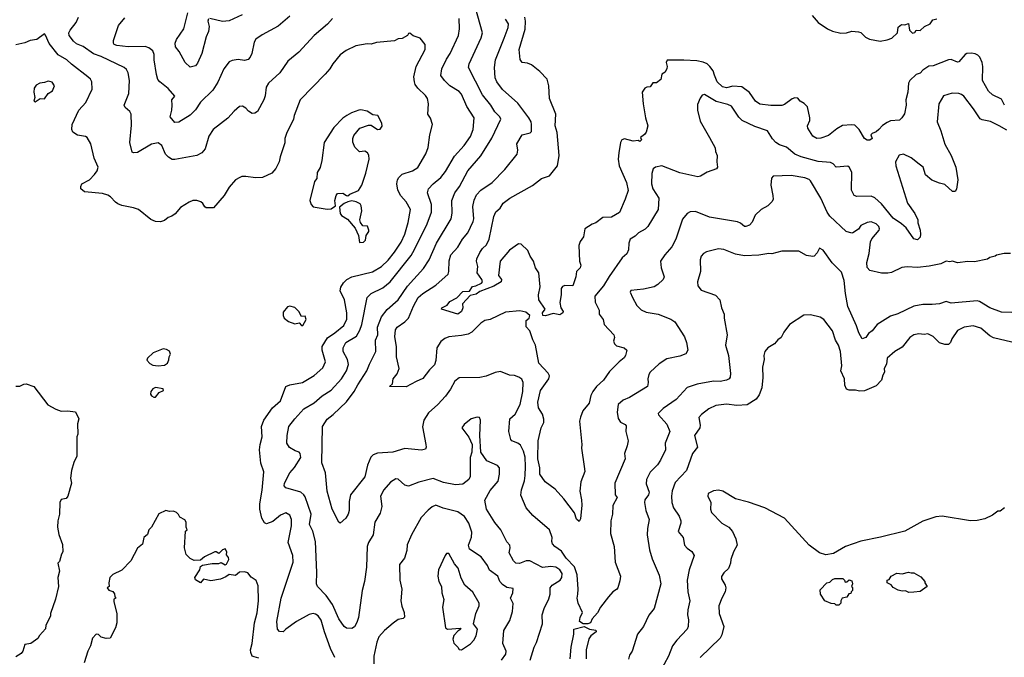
# Model space of a CAD drawing. Extents: x 1678431 to 1860718, y 384618 to 522882.
# Tile 375 of 473: x 1801384 to 1809006, y 430657 to 435597. Entities that reach past the tile are written whole.
import ezdxf

# ---------------------------------------------------------------- set-up
doc = ezdxf.new("R2010")
doc.units = 0

msp = doc.modelspace()

# ---------------------------------------------------------------- linework, layer by layer
at = {"layer": '0CON10XD'}
for points in [[(1804002.9, 432767.1), (1804071.5, 432875), (1804091.4, 432928.6), (1804141.2, 433025), (1804139.5, 433115), (1804155.9, 433155), (1804155.3, 433215), (1804185.8, 433294.2), (1804228.3, 433351.7), (1804314.2, 433425.8), (1804385, 433532.5), (1804510.4, 433669.6), (1804553.8, 433735), (1804610.7, 433865), (1804723.6, 434055), (1804731.1, 434098.9), (1804729.6, 434195), (1804751.5, 434255), (1804787.9, 434305), (1804854.5, 434425), (1804955, 434540.8), (1805040.2, 434679.8), (1805108.2, 434825), (1805101.1, 434845), (1805062.7, 434882.7), (1805031.8, 434935), (1804966.1, 435015), (1804858.1, 435225), (1804864.4, 435255), (1804956.4, 435455), (1804967.8, 435495), (1804895.6, 435754.4)], [(1803804.5, 435605.5), (1803767, 435563), (1803662.5, 435475), (1803545, 435344), (1803460, 435275), (1803397.1, 435185), (1803309.2, 435105), (1803292.5, 435075), (1803284.2, 435005.8), (1803274.2, 434975), (1803223.9, 434886.1), (1803205, 434873.3), (1803185, 434870), (1803155, 434886.7), (1803135, 434911.2), (1803107.7, 434927.7), (1803085, 434923.8), (1803045, 434888.8), (1802996.4, 434833.6), (1802882.5, 434745), (1802849.2, 434695), (1802820.8, 434595), (1802795, 434565.8), (1802755.5, 434544.5), (1802585, 434512.9), (1802565, 434512.5), (1802535, 434530.8), (1802513.9, 434553.9), (1802485, 434620.8), (1802455, 434642.9), (1802405, 434631.9), (1802295, 434568.6), (1802265, 434564.3), (1802255, 434570), (1802235.8, 434645), (1802248.7, 434778.7), (1802246, 434865), (1802235.7, 434885.7), (1802200, 434915), (1802192.9, 434935), (1802228.9, 435025), (1802234.4, 435125), (1802224.4, 435185), (1802210.3, 435210.3), (1802193.8, 435225), (1802015, 435310.8), (1801955, 435330.9), (1801875, 435388.9), (1801825, 435408.9), (1801800.5, 435430.5), (1801766, 435475), (1801765.8, 435495), (1801774.3, 435515), (1801821.1, 435575), (1801840, 435615)], [(1803475, 435623.8), (1803385, 435547.5), (1803260.3, 435479.7), (1803211.2, 435445), (1803198.8, 435421.2), (1803182, 435335), (1803168, 435305), (1803151.7, 435288.3), (1803125, 435279.2), (1803075, 435289.4), (1803028.7, 435281.3), (1803005, 435269.2), (1802965.6, 435215), (1802917.6, 435112.4), (1802879.8, 435050.2), (1802783.3, 434956.7), (1802745, 434898.1), (1802703.4, 434856.6), (1802615, 434802), (1802585, 434800), (1802548.6, 434845), (1802562.7, 434895), (1802563.3, 434933.3), (1802563.2, 434976.8), (1802585.7, 435005), (1802533.5, 435063.5), (1802468, 435115), (1802453.7, 435133.7), (1802442, 435172), (1802425.4, 435285), (1802425.8, 435325.8), (1802413.8, 435355), (1802385, 435378), (1802355, 435390), (1802225, 435385.3), (1802135.5, 435395.5), (1802116.2, 435405), (1802110, 435415), (1802110, 435435), (1802148.3, 435551.7), (1802198.3, 435611.7)], [(1802846.7, 435603.3), (1802841.2, 435585), (1802851.4, 435545), (1802845.8, 435505.8), (1802828.9, 435465), (1802795.4, 435334.6), (1802761.3, 435258.7), (1802745, 435238.8), (1802705, 435229.2), (1802664.3, 435265), (1802619.6, 435349.6), (1802590, 435385), (1802586.7, 435415), (1802597.7, 435442.3), (1802654, 435525), (1802685, 435650)], [(1803105.8, 435635), (1803005, 435587.5), (1802955, 435583.8), (1802855, 435606.7)], [(1805336.9, 430635), (1805366, 430735), (1805385, 430772.5), (1805408.6, 430845), (1805430.8, 430915), (1805428.1, 430985), (1805443.9, 431036.1), (1805479.8, 431110.2), (1805490, 431145), (1805491.9, 431195), (1805505, 431215.7), (1805567.5, 431255), (1805580.4, 431275), (1805582.5, 431305), (1805565.5, 431335), (1805535, 431354.6), (1805495, 431360.4), (1805432.4, 431352.4), (1805333, 431403), (1805305, 431404.5), (1805254.3, 431384.3), (1805225, 431387.1), (1805206.9, 431405), (1805172.5, 431465), (1805181.1, 431505), (1805178.6, 431525), (1805155, 431551.2), (1805107.5, 431645), (1805062.4, 431702.4), (1804996.7, 431805), (1804984.5, 431875), (1805025, 431950), (1805088.8, 432021.2), (1805099.5, 432075), (1805097.5, 432125), (1805083.3, 432143.3), (1805000.1, 432180.1), (1804952.9, 432245), (1804945.3, 432375.3), (1804952.5, 432495), (1804944.1, 432514.1), (1804925, 432517.1), (1804880, 432505), (1804825, 432460), (1804808, 432435), (1804862.1, 432362.1), (1804885.8, 432305), (1804883.1, 432245), (1804871.4, 432205), (1804872.3, 432057.7), (1804861.2, 432035), (1804815, 431998.6), (1804756.8, 431993.2), (1804665, 432011.9), (1804585, 432043.3), (1804475, 432014.4), (1804395, 431982.9), (1804365, 431990.8), (1804315, 432036), (1804295, 432039.2), (1804255, 432014.2), (1804202.9, 431955), (1804177.1, 431905), (1804186.9, 431825), (1804175, 431772.5), (1804133.5, 431705), (1804120, 431605), (1804084.3, 431545), (1804073.3, 431515), (1804069.4, 431355), (1804054.2, 431245), (1804035.7, 431175), (1804008.1, 430965), (1803994.3, 430925.7), (1803976.4, 430893.6), (1803955, 430880), (1803915, 430882), (1803895, 430894.2), (1803855.5, 430955), (1803805.8, 431065.8), (1803755.6, 431135), (1803690, 431205), (1803681.4, 431225), (1803684.5, 431314.5), (1803674.4, 431555), (1803654.5, 431635), (1803628.5, 431685), (1803640.2, 431765), (1803595, 431898.8), (1803585, 431915.7), (1803560, 431935), (1803445, 431969.2), (1803431.4, 431985), (1803433.3, 432005), (1803474.7, 432085.3), (1803511.7, 432128.3), (1803559.5, 432205), (1803555.6, 432235), (1803548, 432245), (1803516.4, 432256.4), (1803473.5, 432283.5), (1803452.5, 432315), (1803455.5, 432374.5), (1803468.5, 432445), (1803513.1, 432505), (1803585, 432580.6), (1803665, 432629.5), (1803725, 432682.2), (1803795, 432725.5), (1803875, 432813.1), (1803913.2, 432875), (1803928.5, 432925), (1803922.5, 432965), (1803888.9, 433025), (1803888.5, 433055), (1803910, 433095), (1803992.2, 433145), (1804018, 433192), (1804032.8, 433235), (1804074.7, 433445.3), (1804105.4, 433474.6), (1804195, 433520), (1804253.3, 433566.7), (1804415, 433769.5), (1804441.3, 433815), (1804537.5, 434015), (1804571.8, 434105), (1804573.1, 434165), (1804541.5, 434255), (1804548.9, 434285), (1804584.7, 434325.3), (1804644.4, 434375), (1804680.5, 434419.5), (1804750.5, 434539.5), (1804825, 434620.6), (1804875, 434691.9), (1804893.8, 434745), (1804901.1, 434835), (1804845.6, 434925), (1804805, 435019.2), (1804785, 435040.6), (1804713.1, 435083.1), (1804672.2, 435125), (1804644.6, 435164.6), (1804651.5, 435215), (1804688.1, 435291.9), (1804716.4, 435335), (1804782.1, 435475), (1804790, 435525), (1804785.5, 435605)], [(1809006.7, 434935), (1808985, 434982), (1808915, 435014), (1808883.3, 435043.3), (1808836.2, 435125), (1808840.8, 435235), (1808834.7, 435264.7), (1808816.1, 435306.1), (1808801.8, 435321.8), (1808780.8, 435330.8), (1808752.7, 435337.3), (1808715, 435335.6), (1808702, 435328), (1808655, 435271.2), (1808645, 435268), (1808595, 435287.1), (1808575, 435284.4), (1808455, 435240), (1808422.7, 435237.3), (1808375, 435206.2), (1808355, 435183.3), (1808325, 435171.5), (1808275, 435124.3), (1808263.6, 435105), (1808260.6, 435035), (1808243.5, 434975), (1808246.5, 434933.5), (1808233.2, 434866.8), (1808214.2, 434835), (1808195, 434818.6), (1808125, 434811.9), (1808098.7, 434801.3), (1808063.2, 434776.8), (1808035, 434747.1), (1808013, 434727), (1807982.5, 434715), (1807972.5, 434705), (1807982.5, 434675), (1807965.8, 434664.2), (1807944.3, 434664.3), (1807923.8, 434675), (1807883.8, 434745), (1807848.6, 434778.6), (1807823, 434783), (1807753, 434777), (1807708.6, 434751.4), (1807645, 434698.8), (1807585, 434678.8), (1807555, 434676.7), (1807523.8, 434695), (1807485.9, 434755.9), (1807482.5, 434775), (1807500, 434815), (1807501.2, 434835), (1807482.4, 434922.4), (1807458, 434948), (1807425.5, 434965.5), (1807407.3, 434987.3), (1807385, 434990.6), (1807365, 434984.3), (1807305, 434939.2), (1807285, 434932.9), (1807198.3, 434931.7), (1807115, 434941.5), (1807079.4, 434965), (1807033.4, 435033.4), (1806975, 435075.6), (1806905, 435081.1), (1806855, 435069.1), (1806825, 435076.8), (1806784, 435114), (1806763, 435167), (1806751.3, 435201.3), (1806727.1, 435235), (1806705, 435253.8), (1806675, 435267.5), (1806625, 435277.1), (1806525, 435283.9), (1806396.7, 435283.3), (1806388.8, 435265), (1806397.5, 435235), (1806395, 435217.5), (1806380, 435190), (1806354.3, 435175), (1806347.3, 435132.7), (1806315, 435106.7), (1806285, 435106.7), (1806265, 435076.7), (1806240, 435075), (1806222.5, 435065), (1806202.5, 435035), (1806210.8, 434945), (1806229.2, 434835), (1806245.8, 434775), (1806233.9, 434726.1), (1806221.7, 434708.3), (1806190, 434685), (1806197.5, 434665), (1806185, 434653.3), (1806171.7, 434661.7), (1806134.2, 434655.8), (1806065, 434672.5), (1806046.7, 434665), (1806035.8, 434645), (1806021.5, 434565), (1806017.3, 434515), (1806023.6, 434465), (1806081.1, 434335), (1806094.1, 434274.1), (1806071.4, 434205), (1806026.9, 434103.1), (1805965, 434065.6), (1805897.5, 434065), (1805845, 434023.3), (1805815, 434012.5), (1805760, 433975), (1805747.5, 433915), (1805722.2, 433877.8), (1805712.5, 433847.5), (1805718.6, 433725), (1805727.5, 433695), (1805724, 433675), (1805694.4, 433645.6), (1805689.1, 433605), (1805665.7, 433534.3), (1805605, 433536.7), (1805585, 433530), (1805576, 433515), (1805575.5, 433465), (1805565.5, 433405), (1805574.5, 433364.5), (1805591.4, 433335), (1805588.1, 433325), (1805565, 433311.1), (1805515, 433321.2), (1805455, 433301.7), (1805435, 433305.6), (1805430.9, 433325), (1805451.4, 433355), (1805402.9, 433425), (1805401.4, 433465), (1805414.3, 433525.7), (1805402.5, 433635), (1805377.5, 433675), (1805361.4, 433725), (1805335.6, 433765), (1805318.2, 433808.2), (1805265, 433856.2), (1805245, 433861.2), (1805175, 433810.8), (1805104.4, 433725.6), (1805090, 433615), (1805114.2, 433585), (1805110.8, 433565), (1805055, 433531.4), (1804945, 433492), (1804919.1, 433470.9), (1804870.2, 433459.8), (1804813.3, 433395), (1804813.6, 433363.6), (1804805, 433336.7), (1804775, 433316.2), (1804650, 433355), (1804652.5, 433365), (1804694.5, 433385.5), (1804715, 433412.9), (1804769.3, 433440.7), (1804815, 433491.8), (1804865, 433494.3), (1804890, 433530), (1804915, 433534.4), (1804960, 433555), (1804966, 433565), (1804961.2, 433585), (1804925.7, 433635.7), (1804930.8, 433685), (1804921.1, 433725), (1804923.5, 433745), (1804945, 433792.5), (1804965.8, 433825), (1804997.9, 433852.1), (1805017.8, 433895), (1805055, 434072.5), (1805070.9, 434109.1), (1805104.3, 434135.7), (1805125.7, 434175), (1805177.4, 434212.6), (1805355, 434312.9), (1805424.5, 434365.5), (1805485, 434386), (1805548.6, 434465), (1805560, 434545), (1805543.7, 434723.7), (1805528.5, 434775), (1805533.3, 434865), (1805486.7, 434985), (1805481.5, 435085), (1805468.1, 435135), (1805410.8, 435195), (1805345, 435247.5), (1805315, 435260), (1805275, 435266), (1805258.9, 435288.9), (1805251.2, 435365), (1805296.3, 435523.7), (1805300.6, 435585), (1805294.1, 435615)], [(1807517.9, 435627.9), (1807565, 435574.4), (1807636.7, 435525), (1807675, 435507.1), (1807741.4, 435491.4), (1807784.2, 435495.8), (1807825, 435508), (1807877, 435503), (1807895, 435496.2), (1807932.4, 435462.4), (1807962, 435445), (1808045, 435430.5), (1808100.7, 435439.3), (1808135.4, 435454.6), (1808180, 435495), (1808185, 435537.5), (1808210.7, 435559.3), (1808235, 435556.7), (1808265, 435567.5), (1808271.2, 435515), (1808295, 435492.9), (1808312.4, 435497.6), (1808325, 435515.6), (1808355, 435514), (1808387.4, 435542.6), (1808431.2, 435565), (1808453.3, 435595), (1808485, 435604)], [(1805946.4, 433606.4), (1805902.9, 433535), (1805836.9, 433455), (1805838, 433408), (1805869.4, 433345), (1805871.1, 433315), (1805901.4, 433275), (1805908.5, 433235), (1805982.9, 433155), (1805988.1, 433135), (1805980.8, 433105), (1805987.5, 433085), (1806005, 433071.1), (1806063.3, 433055), (1806083.3, 433035), (1806074.4, 432995), (1806063.9, 432976.1), (1806025, 432945.8), (1805949.5, 432870.5), (1805904.4, 432805), (1805850.5, 432755), (1805820.4, 432715), (1805804.6, 432685), (1805792.2, 432625), (1805742.5, 432565), (1805725, 432517.5), (1805718.6, 432485), (1805736.7, 432305), (1805733, 432277), (1805755, 432133.8), (1805759.2, 432095), (1805728.2, 432015), (1805720, 431945), (1805734.5, 431875.5), (1805735.3, 431835), (1805725, 431730), (1805715, 431710), (1805695, 431728), (1805680, 431775), (1805595.4, 431885.4), (1805528.5, 431958.5), (1805451.8, 432015), (1805411.6, 432075), (1805409.8, 432125), (1805394.9, 432195), (1805398.9, 432335), (1805420.4, 432435), (1805440.4, 432475), (1805442.9, 432502.9), (1805430.6, 432540.6), (1805400, 432590), (1805394, 432634), (1805415.6, 432724.4), (1805480.8, 432815), (1805486.2, 432836.2), (1805475, 432858.2), (1805403.9, 432935), (1805378.3, 433075), (1805356.8, 433116.8), (1805333.5, 433185), (1805305.9, 433215.9), (1805304.5, 433265), (1805329.2, 433285), (1805332.7, 433305), (1805301.5, 433331.5), (1805255, 433342.2), (1805145, 433331.9), (1805025, 433274.2), (1804984.5, 433265.5), (1804955, 433246), (1804884.2, 433175), (1804855, 433160.8), (1804805, 433148.7), (1804705, 433138.7), (1804675, 433126.9), (1804645, 433103.8), (1804612.9, 433055), (1804605.7, 432955), (1804595, 432923.8), (1804555.5, 432884.5), (1804505, 432817.5), (1804452.5, 432792.5), (1804375, 432752), (1804246, 432755), (1804271.2, 432775), (1804275.6, 432815), (1804305, 432852), (1804322.1, 432895), (1804300, 432985), (1804300, 433065), (1804289.4, 433139.4), (1804292.3, 433195), (1804305, 433213.3), (1804364.4, 433255), (1804393.8, 433285), (1804432.7, 433377.3), (1804470, 433445), (1804504.8, 433475.2), (1804605, 433541.1), (1804700.6, 433625), (1804706.5, 433645), (1804709.6, 433729.6), (1804722.1, 433775), (1804776.4, 433833.6), (1804813.3, 433895), (1804854.5, 433945), (1804895, 434032.5), (1804900.4, 434055), (1804891.7, 434148.3), (1804902.1, 434197.9), (1804921.4, 434238.6), (1804954.7, 434275.3), (1805042.9, 434335), (1805140, 434435), (1805235.7, 434555), (1805240, 434585), (1805233.1, 434635), (1805275, 434703.3), (1805335, 434718.8), (1805345, 434730), (1805346.5, 434785), (1805342.5, 434805), (1805325, 434836), (1805240.6, 434950.6), (1805121.1, 435055), (1805077.5, 435115), (1805065.5, 435145), (1805060.5, 435225), (1805068.5, 435285), (1805134.4, 435454.4), (1805165.4, 435535), (1805167.7, 435565), (1805145, 435601.1)], [(1803917.7, 433325), (1803898.8, 433425), (1803865.6, 433495), (1803870.6, 433525), (1803890.9, 433559.1), (1803916.7, 433583.3), (1803955, 433604.5), (1804115, 433643.8), (1804185, 433683.8), (1804236, 433734), (1804285, 433794.5), (1804336.2, 433873.8), (1804364.7, 433935), (1804392.3, 434025), (1804409.5, 434125), (1804376.4, 434186.4), (1804335, 434232.9), (1804312.5, 434275), (1804303.3, 434325), (1804308.1, 434355), (1804319.2, 434375), (1804345, 434400), (1804425, 434426.9), (1804465, 434450.8), (1804527, 434557), (1804546.1, 434606.1), (1804560, 434705), (1804580, 434785), (1804563.9, 434833.9), (1804544, 434865), (1804549.2, 434945), (1804540.8, 434985), (1804525, 435008), (1804466, 435065), (1804445.8, 435095), (1804440, 435115), (1804435.7, 435155), (1804453.1, 435235), (1804524.3, 435365), (1804524, 435405), (1804484.1, 435454.1), (1804431.2, 435471.2), (1804405, 435492.5), (1804395, 435490), (1804386.7, 435473.3), (1804345, 435450), (1804315, 435447.5), (1804285, 435433.3), (1804145, 435420), (1804105, 435407.5), (1804075, 435410.8), (1803987, 435393), (1803912.6, 435357.4), (1803864, 435325), (1803808, 435255), (1803784, 435215), (1803748, 435175), (1803555.8, 434975), (1803510, 434855), (1803504.3, 434825), (1803450.8, 434715), (1803437.5, 434675), (1803436.6, 434643.4), (1803400.8, 434535), (1803393.8, 434495), (1803365.8, 434444.2), (1803335, 434406.7), (1803265, 434373.8), (1803208.8, 434371.2), (1803135, 434382.5), (1803105, 434382), (1803087.5, 434375), (1803055, 434356), (1803005, 434300), (1802965.8, 434234.2), (1802885, 434140), (1802828.3, 434138.3), (1802817, 434147), (1802803, 434173), (1802785.9, 434185.9), (1802755, 434196), (1802725, 434195.8), (1802695, 434184), (1802628.3, 434141.7), (1802587, 434093), (1802562.5, 434075), (1802532.5, 434065), (1802505, 434042), (1802475, 434030.8), (1802435, 434032.5), (1802398.3, 434048.3), (1802305, 434126), (1802265, 434140), (1802175, 434156.2), (1802145, 434170), (1802125, 434182.5), (1802087.5, 434225), (1802065.9, 434235.9), (1802025, 434250), (1801885, 434264), (1801857.5, 434285), (1801856.7, 434305), (1801865.9, 434324.1), (1801925, 434356.7), (1801963.6, 434396.4), (1801984.2, 434425), (1801991.2, 434455), (1801960, 434525), (1801936, 434635), (1801906.2, 434685), (1801892.7, 434692.7), (1801831.7, 434701.7), (1801796.7, 434725), (1801786.7, 434745), (1801791.2, 434785), (1801842.5, 434895), (1801896, 434955), (1801945, 435057.5), (1801942.9, 435115), (1801932.5, 435135), (1801912.9, 435152.9), (1801785, 435251.1), (1801750, 435285), (1801681.8, 435325), (1801611.7, 435411.7), (1801585, 435477.5), (1801575, 435487.5), (1801517.9, 435442.1), (1801464.4, 435435.6), (1801423.2, 435416.8), (1801355, 435400.6)], [(1801505, 434960), (1801543.6, 434986.4), (1801575, 434983.3), (1801604.1, 435025.9), (1801637.5, 435045), (1801652.5, 435085), (1801635, 435112.5), (1801605, 435120), (1801575, 435108.8), (1801540, 435105), (1801511.2, 435088.8), (1801496.7, 435065), (1801493.8, 435035), (1801502.5, 434995), (1801492.5, 434965), (1801505, 434960)], [(1809025, 434741.8), (1808967.5, 434775), (1808898.1, 434808.1), (1808835, 434820), (1808818.8, 434828.8), (1808768.1, 434905), (1808693.1, 435003.1), (1808675, 435017.5), (1808654.6, 435024.6), (1808603, 435027), (1808535, 435006.7), (1808499.4, 434945), (1808485.6, 434805), (1808514.2, 434735), (1808545, 434633.3), (1808594.4, 434545), (1808630, 434455), (1808645.8, 434355), (1808635.5, 434284.5), (1808625, 434266.7), (1808605, 434266.2), (1808545, 434320.8), (1808505, 434329.2), (1808445, 434352.9), (1808396.9, 434395), (1808378.6, 434455), (1808348, 434478), (1808285, 434525.5), (1808225, 434555.6), (1808193, 434547), (1808164.3, 434495), (1808167.5, 434465), (1808256, 434176), (1808312.9, 434095), (1808335.8, 434045), (1808336.2, 434023.8), (1808355.6, 433965), (1808357.1, 433935), (1808355, 433912.5), (1808335, 433890), (1808305, 433900), (1808245.8, 433985), (1808211.4, 434015), (1808145, 434058.2), (1808055, 434170.4), (1808005.2, 434215.2), (1807975, 434230), (1807865, 434225.6), (1807845, 434235.8), (1807824.5, 434275), (1807825, 434416), (1807805, 434454), (1807795, 434461.4), (1807705, 434454), (1807680.3, 434480.3), (1807660, 434490), (1807565, 434497.9), (1807433.5, 434533.5), (1807385, 434554.5), (1807320.2, 434610.2), (1807265, 434628.1), (1807236.3, 434646.3), (1807212.4, 434672.4), (1807174, 434735), (1807075, 434770), (1806977.5, 434815), (1806952.1, 434842.1), (1806895, 434927.5), (1806865, 434940.4), (1806775, 434962.5), (1806685, 435018), (1806668.3, 435011.7), (1806650.9, 434989.1), (1806631.3, 434938.7), (1806631.9, 434895), (1806651.1, 434811.1), (1806724, 434685), (1806767.5, 434605), (1806771.2, 434575), (1806783.8, 434545), (1806780, 434495), (1806786.2, 434455), (1806778.3, 434441.7), (1806705, 434416.2), (1806655, 434383.3), (1806635, 434378.8), (1806495, 434410.6), (1806355, 434465.6), (1806305, 434454.3), (1806288.1, 434441.9), (1806276.9, 434405), (1806274.4, 434325), (1806285, 434286.2), (1806332.5, 434215), (1806326.7, 434125), (1806245.7, 433995), (1806225, 433974.3), (1806175, 433945.8), (1806149.6, 433920.4), (1806110.8, 433895), (1806100, 433865), (1806096.6, 433813.4), (1806085, 433783.3), (1806048.7, 433751.3), (1805946.4, 433606.4)], [(1803765, 434128), (1803795, 434131.2), (1803830, 434155), (1803823.3, 434195), (1803833.3, 434235), (1803845, 434250), (1803885, 434252.5), (1803913.3, 434233.3), (1803925, 434232.5), (1803940, 434245), (1804007.7, 434272.3), (1804033.8, 434315), (1804063.2, 434406.8), (1804088.6, 434515), (1804087, 434547), (1804075.6, 434565.6), (1804055, 434577.5), (1804014.1, 434574.1), (1803978.3, 434608.3), (1803962.3, 434647.7), (1803962.5, 434675), (1803971.7, 434698.3), (1804017.5, 434755), (1804085, 434780), (1804105, 434780), (1804155, 434746.7), (1804175, 434747.5), (1804189.3, 434770.7), (1804188.8, 434795), (1804156.7, 434855), (1804118.3, 434858.3), (1804075, 434888), (1804025, 434898), (1804010, 434895), (1803952.5, 434875), (1803916.7, 434855), (1803885, 434833.8), (1803815, 434761.2), (1803740.6, 434645), (1803724.3, 434505.7), (1803709.5, 434450.5), (1803686.1, 434413.9), (1803683.3, 434365), (1803665.9, 434344.1), (1803631.2, 434195), (1803640, 434165), (1803656, 434146), (1803765, 434128)], [(1809053.6, 433786.4), (1809004.1, 433785.9), (1808945, 433772.5), (1808935, 433763.3), (1808895, 433753.3), (1808875, 433741.2), (1808775, 433721.2), (1808725, 433723.8), (1808645, 433714), (1808605, 433726), (1808585, 433720.8), (1808555, 433725.7), (1808515, 433705.7), (1808425, 433686.9), (1808335, 433675.6), (1808255, 433682.7), (1808212, 433678), (1808132.8, 433637.2), (1808105, 433633.3), (1808055, 433631.9), (1807965, 433653.8), (1807945.8, 433675.8), (1807943.1, 433715), (1807961.1, 433785), (1807969.2, 433875), (1807980.5, 433899.5), (1808037.5, 433965), (1808040, 433975), (1808034.2, 433995), (1808015, 434015.8), (1807975, 434031.4), (1807944.3, 434025.7), (1807895, 434003.3), (1807876.4, 433973.6), (1807833.6, 433946.4), (1807825, 433943.3), (1807782.5, 433955), (1807655.6, 434075), (1807635, 434105.8), (1807585, 434214.2), (1807505, 434348), (1807495, 434357.8), (1807461.1, 434371.1), (1807355, 434389.4), (1807217.5, 434385), (1807205, 434370), (1807199.2, 434315), (1807214.2, 434234.2), (1807215.9, 434204.1), (1807206.7, 434185), (1807175.4, 434154.6), (1807123.8, 434125), (1807076.8, 434083.2), (1807055, 434028.8), (1807034.1, 434005.9), (1807006.1, 433993.9), (1806995, 433994), (1806965, 434020), (1806940.5, 434030.5), (1806725, 434065.5), (1806615, 434111.1), (1806575, 434107.1), (1806550, 434095), (1806515, 434050), (1806464.6, 433895.4), (1806433, 433837), (1806378.1, 433775), (1806346, 433725), (1806349.2, 433675), (1806374, 433605), (1806365.8, 433585), (1806325, 433545.8), (1806295, 433527.8), (1806212.1, 433507.9), (1806115, 433498.8), (1806108.8, 433485), (1806128, 433445), (1806161.3, 433381.3), (1806195, 433347.8), (1806235, 433331.1), (1806325.5, 433315.5), (1806425, 433277.5), (1806456.2, 433255), (1806529.5, 433139.5), (1806547.1, 433095), (1806557.1, 433035), (1806541.2, 433008.8), (1806495, 432989.2), (1806395, 432970), (1806335, 432930), (1806264, 432865), (1806253.2, 432846.8), (1806245.6, 432815), (1806249.4, 432785), (1806245, 432754), (1806105, 432670), (1806055, 432649.2), (1806015.8, 432615), (1806008.9, 432555), (1806016.8, 432506.8), (1806035, 432478), (1806070.5, 432460.5), (1806079.2, 432449.2), (1806077.5, 432405), (1806093.8, 432335), (1806085.7, 432295), (1806066.2, 432235), (1806070.8, 432195), (1805990, 432005), (1805994.3, 431915), (1806008.8, 431895), (1805975, 431832.5), (1805972.9, 431765), (1805961.2, 431715), (1805958.6, 431615), (1805985.7, 431515), (1805992.9, 431395), (1806034.4, 431285), (1806031.2, 431248.8), (1806014, 431195), (1806005, 431182), (1805976, 431165), (1805943.5, 431126.5), (1805881.4, 431045), (1805857.9, 431002.1), (1805816.2, 430955), (1805803.3, 430925), (1805783.2, 430916.8), (1805745, 430916.4), (1805717.1, 430935), (1805721.9, 430965), (1805740.8, 431005), (1805706.4, 431076.4), (1805700, 431115), (1805703.8, 431145), (1805707.1, 431185), (1805699.7, 431295), (1805677.9, 431357.9), (1805614.8, 431424.8), (1805578.3, 431478.3), (1805527.5, 431515), (1805510, 431535), (1805502.5, 431555), (1805505.8, 431585), (1805485.8, 431645), (1805356, 431755), (1805304.5, 431814.5), (1805263.3, 431913.3), (1805267.5, 431955), (1805290.9, 432025), (1805296.2, 432065), (1805300.9, 432135), (1805297.4, 432207.4), (1805283.9, 432255), (1805260, 432300), (1805241.2, 432315), (1805195, 432334.2), (1805185.8, 432345), (1805170, 432405), (1805179.2, 432505), (1805218.9, 432541.1), (1805257.3, 432615), (1805278.5, 432715), (1805281.1, 432785), (1805271.3, 432811.3), (1805248, 432828), (1805215, 432838.9), (1805175, 432842.2), (1805105, 432871.4), (1805065, 432862.5), (1804995, 432834.3), (1804945, 432824.2), (1804785, 432822), (1804753.9, 432796.1), (1804719.4, 432735), (1804679.4, 432680.6), (1804620, 432615), (1804549.8, 432550.2), (1804511.5, 432495), (1804503.6, 432443.6), (1804529.2, 432305), (1804531.2, 432285), (1804525, 432270), (1804495, 432260.8), (1804365.6, 432274.4), (1804273.4, 432246.6), (1804155, 432238.5), (1804121.2, 432225), (1804102.7, 432207.3), (1804077.3, 432145), (1804056.5, 432055), (1803945.6, 431915), (1803935.6, 431865), (1803935.6, 431795), (1803925.8, 431765), (1803908, 431735), (1803865, 431696.7), (1803854.3, 431704.3), (1803802.9, 431805), (1803765.6, 431945), (1803752, 432085), (1803723.7, 432163.7), (1803728.6, 432445), (1803765, 432501.1), (1803812.1, 432537.9), (1803913.6, 432635), (1803972.9, 432715), (1804002.9, 432767.1)], [(1804015, 433870), (1804045, 433872.5), (1804061.7, 433888.3), (1804067.5, 433925), (1804086.7, 433955), (1804086.7, 433965), (1804075.9, 433995.9), (1804039.3, 433999.3), (1804021.2, 434025), (1804016.7, 434045), (1804033.3, 434115), (1804027.5, 434155), (1804019.3, 434169.3), (1803990, 434185), (1803955, 434193.3), (1803923.6, 434186.4), (1803896.4, 434173.6), (1803860, 434145), (1803864.5, 434094.5), (1803875, 434080), (1803921.2, 434051.2), (1803980.7, 433980.7), (1804007.5, 433925), (1804015, 433870)], [(1809065, 433328.6), (1808985, 433329.4), (1808895, 433365.5), (1808815, 433414.4), (1808795, 433419.1), (1808595, 433400.6), (1808555, 433414.3), (1808504.3, 433395.7), (1808448.9, 433391.1), (1808375, 433390), (1808305, 433376.5), (1808181.7, 433318.3), (1808125, 433299.2), (1808022.5, 433235), (1807983.6, 433186.4), (1807955.6, 433164.4), (1807935, 433133.3), (1807905, 433123.3), (1807879.3, 433169.3), (1807862.2, 433225), (1807794, 433374), (1807776.4, 433475), (1807767.3, 433575), (1807745, 433641.2), (1807673.8, 433713.8), (1807605, 433810), (1807575, 433826.7), (1807558.8, 433791.2), (1807535.6, 433764.4), (1807525, 433760.8), (1807475, 433769.2), (1807415, 433802), (1807283.3, 433803.3), (1807207, 433783), (1807184.3, 433785.7), (1807106.8, 433773.2), (1806995, 433767.1), (1806925, 433780.9), (1806835, 433817.1), (1806795, 433822.5), (1806701.2, 433798.8), (1806676.7, 433785), (1806658.8, 433765), (1806652.5, 433735), (1806655.6, 433645), (1806631.9, 433565), (1806633.5, 433533.5), (1806660.3, 433500.3), (1806771.2, 433461.2), (1806804, 433425), (1806817.5, 433365), (1806838.1, 433315), (1806838.1, 433285), (1806860.8, 433155), (1806846.9, 433075), (1806870.8, 432995), (1806886.9, 432855), (1806885, 432827.5), (1806875.5, 432814.5), (1806855, 432802.9), (1806805.5, 432794.5), (1806755.6, 432795.6), (1806628, 432772), (1806552.1, 432747.9), (1806465, 432654.5), (1806365.8, 432585), (1806326.2, 432545), (1806328.8, 432535), (1806395, 432463.8), (1806417.8, 432405), (1806381.9, 432315), (1806382.5, 432265), (1806345.2, 432184.8), (1806322.8, 432147.2), (1806265, 432090.6), (1806235.4, 432035), (1806235, 432000), (1806257.1, 431935), (1806252.1, 431915), (1806223.3, 431876.7), (1806220.4, 431855), (1806231.8, 431795), (1806258.1, 431725), (1806243.5, 431655), (1806241.1, 431605), (1806258.9, 431488.9)], [(1803823.3, 430655), (1803790, 430725), (1803743.2, 430855), (1803719.1, 430945), (1803695, 430976.9), (1803675, 430991.9), (1803655, 430996.7), (1803625, 430987.8), (1803526, 430935), (1803444.5, 430875.5), (1803425, 430854.2), (1803396.1, 430856.1), (1803378.8, 430875), (1803374.4, 430934.4), (1803409.1, 431115), (1803500.5, 431395), (1803499.5, 431445), (1803461.3, 431545), (1803489.5, 431675), (1803488.9, 431725), (1803475, 431757.5), (1803445, 431775.7), (1803403.3, 431756.7), (1803345, 431710), (1803295, 431691.4), (1803279.3, 431699.3), (1803257.8, 431735), (1803243.5, 431805), (1803243.8, 431845), (1803261.3, 431951.3), (1803274.2, 432094.2), (1803251.3, 432161.3), (1803240.5, 432265), (1803244.5, 432305.5), (1803260.6, 432365), (1803256, 432445), (1803272.9, 432495), (1803340, 432590), (1803401.9, 432645), (1803445, 432755.8), (1803475, 432768.6), (1803574, 432785), (1803665, 432838.9), (1803729.8, 432900.2), (1803750.4, 432945), (1803725.4, 433035), (1803724.8, 433065.2), (1803766.9, 433133.1), (1803825, 433171.1), (1803892.4, 433227.6), (1803916.2, 433276.2), (1803917.7, 433325)], [(1803565, 433226.7), (1803575, 433228), (1803601.2, 433275), (1803595, 433300), (1803565, 433297.5), (1803545.8, 433335.8), (1803515, 433366.7), (1803475, 433376.7), (1803457, 433373), (1803425, 433330), (1803423.8, 433305), (1803432.5, 433285), (1803465, 433257.5), (1803515, 433241.2), (1803548, 433248), (1803565, 433226.7)], [(1809065, 433098.1), (1808921.9, 433131.9), (1808895, 433146.7), (1808825, 433206.7), (1808765.5, 433225.5), (1808695, 433214.4), (1808645, 433188.6), (1808600.8, 433125), (1808588.8, 433095), (1808575, 433081.2), (1808545, 433081.2), (1808505, 433094), (1808455, 433142), (1808415, 433162), (1808385, 433158), (1808345, 433162), (1808305, 433154), (1808275, 433133.8), (1808215, 433060), (1808157.5, 433025), (1808098.8, 432975), (1808093.3, 432926.7), (1808076, 432895), (1808080, 432865), (1808066.4, 432843.6), (1808055, 432803.3), (1808015, 432758.8), (1807925, 432721.2), (1807885, 432718.8), (1807855, 432725.8), (1807806.4, 432726.4), (1807784, 432734), (1807771.2, 432765), (1807768.8, 432815), (1807741.2, 432875), (1807748, 432915), (1807737.1, 433025), (1807721.9, 433075), (1807699.2, 433115), (1807675.7, 433185), (1807610, 433275), (1807581.7, 433291.7), (1807505, 433311.2), (1807455, 433306.2), (1807343.3, 433235), (1807300, 433175), (1807280, 433135), (1807253, 433117), (1807226.7, 433085), (1807175, 433053.3), (1807153.3, 433025), (1807144.1, 432995.9), (1807148, 432965), (1807133.9, 432903.9), (1807136.2, 432825), (1807128.6, 432745), (1807109.5, 432690.5), (1807084.2, 432655.8), (1807016.9, 432613.1), (1806935, 432607.8), (1806855, 432617.5), (1806772.2, 432607.8), (1806718.9, 432581.1), (1806661.5, 432538.5), (1806642, 432515), (1806653.1, 432455), (1806650, 432435), (1806608.1, 432375), (1806632.2, 432285), (1806593.1, 432235), (1806545.4, 432104.6), (1806457.8, 432012.2), (1806435.6, 431945.6), (1806429.1, 431905), (1806432.2, 431855), (1806444.4, 431815), (1806489.4, 431749.4), (1806502.5, 431715), (1806502.5, 431695), (1806482.7, 431632.7), (1806519.2, 431585), (1806530.8, 431525), (1806551.7, 431501.7), (1806587.2, 431477.2), (1806605.8, 431445.8), (1806565.5, 431335), (1806550.9, 431255), (1806555.6, 431165), (1806573.1, 431095), (1806555.6, 431025), (1806554.4, 430985), (1806562, 430948), (1806558.6, 430895), (1806550.8, 430875), (1806470, 430790), (1806437.1, 430745), (1806405.7, 430665), (1806338.9, 430541.1)], [(1802455, 432913.8), (1802505, 432921.2), (1802527.5, 432935), (1802539.3, 432960.7), (1802540, 432985), (1802552.5, 433005), (1802545, 433027.5), (1802521.7, 433041.7), (1802495, 433047.5), (1802417.5, 433015), (1802372.5, 432975), (1802368.3, 432958.3), (1802392.7, 432932.7), (1802415, 432921.2), (1802455, 432913.8)], [(1801355, 432756.2), (1801385, 432756.2), (1801415, 432773.3), (1801435, 432776.7), (1801493.6, 432753.6), (1801602.3, 432612.3), (1801665, 432580), (1801705, 432563.8), (1801755, 432566.7), (1801815, 432557.5), (1801842.5, 432505), (1801831.2, 432465), (1801833.8, 432385), (1801826.2, 432365), (1801826.2, 432286.2), (1801825.8, 432215), (1801802, 432165), (1801786.2, 432105), (1801777.5, 432045), (1801784, 432005), (1801758, 431905), (1801745, 431886.7), (1801705, 431880), (1801694.2, 431855.8), (1801692.5, 431765), (1801678.8, 431715), (1801676.2, 431665), (1801687.7, 431607.7), (1801715, 431530), (1801718.8, 431475), (1801706.7, 431455), (1801691.7, 431398.3), (1801680, 431385), (1801691.2, 431325), (1801680, 431275), (1801683.8, 431205), (1801662.3, 431107.7), (1801622.5, 430995), (1801622.5, 430975), (1801587.5, 430905), (1801583.6, 430876.4), (1801537.5, 430825), (1801525, 430802.5), (1801470, 430765), (1801425, 430756.7), (1801408, 430705), (1801395, 430687.5), (1801355, 430660)], [(1802421.7, 432671.7), (1802435, 432673.3), (1802465, 432707.5), (1802497.5, 432725), (1802495, 432737.5), (1802435, 432747.5), (1802413.6, 432736.4), (1802400, 432715), (1802397.5, 432695), (1802403.6, 432683.6), (1802421.7, 432671.7)], [(1809007.5, 431815), (1808975, 431790), (1808955, 431790), (1808915, 431757.5), (1808855, 431730), (1808795, 431716.2), (1808745, 431713.8), (1808525, 431749.2), (1808475, 431744.2), (1808375, 431712), (1808235.8, 431634.2), (1808046.7, 431586.7), (1807895, 431555.8), (1807777.5, 431515), (1807685, 431460), (1807625, 431450), (1807575, 431466.2), (1807494.5, 431524.5), (1807305, 431735.7), (1807153.7, 431813.7), (1807025, 431859.4), (1806925, 431884), (1806826.7, 431945), (1806795, 431952.5), (1806755, 431946), (1806715, 431925.8), (1806711.2, 431905), (1806734.3, 431855), (1806731.9, 431805), (1806739.7, 431779.7), (1806818.8, 431695), (1806875, 431666), (1806902.1, 431632.1), (1806928.6, 431575), (1806937.1, 431525), (1806909.2, 431475), (1806890, 431415), (1806887.1, 431385), (1806870, 431345), (1806835, 431312), (1806817, 431283), (1806817.5, 431265), (1806845.5, 431215.5), (1806849.4, 431195), (1806846.4, 431163.6), (1806819.4, 431115), (1806797.1, 431055), (1806800, 430995), (1806834.2, 430895.8), (1806819.7, 430830.3), (1806805.8, 430805), (1806650.6, 430655)], [(1803235, 430649.4), (1803199.2, 430659.2), (1803185, 430666.7), (1803173, 430693), (1803171.4, 430715), (1803183.6, 430765), (1803200.8, 430925), (1803221.9, 431001.9), (1803231.8, 431095), (1803230.3, 431210.3), (1803215, 431252.5), (1803177, 431277), (1803150.7, 431310.7), (1803125, 431320), (1803085, 431317.5), (1803055, 431291.2), (1803005, 431297.5), (1802980.7, 431279.3), (1802938.3, 431261.7), (1802865, 431250), (1802808.3, 431261.7), (1802785, 431232.5), (1802745, 431257.5), (1802740, 431275), (1802777.5, 431335), (1802785, 431360), (1802798.3, 431371.7), (1802875, 431383.3), (1802925, 431382.5), (1802945, 431392.5), (1802975, 431372.5), (1802985, 431377.5), (1803003.3, 431415), (1803000.7, 431430.7), (1802985, 431450), (1802987.5, 431475), (1802975, 431496.7), (1802955, 431488.8), (1802925, 431460), (1802905, 431473.3), (1802895, 431473.3), (1802813.9, 431436.1), (1802785, 431410), (1802735, 431407.5), (1802702.7, 431422.7), (1802673, 431453), (1802660.8, 431505), (1802667, 431633), (1802680, 431645), (1802673.3, 431665), (1802672.5, 431705), (1802663, 431723), (1802625, 431743.3), (1802614.1, 431764.1), (1802597.6, 431777.6), (1802575, 431788), (1802545, 431786.2), (1802515, 431794), (1802460.6, 431769.4), (1802404.4, 431665.6), (1802384, 431645), (1802372.5, 431607.5), (1802346.2, 431585), (1802335, 431533.3), (1802297, 431503), (1802245, 431403.8), (1802175, 431332), (1802105, 431298.8), (1802082, 431275), (1802073.3, 431235), (1802077.5, 431205), (1802062.5, 431195), (1802075, 431177.5), (1802105, 431167.5), (1802119.3, 431149.3), (1802120, 431125), (1802127.5, 431115), (1802113, 431107), (1802113.6, 431086.4), (1802136, 430995), (1802136.1, 430923.9), (1802126.2, 430885), (1802084.1, 430805.9), (1802053, 430803), (1802015, 430813.8), (1801993.6, 430833.6), (1801975, 430836.7), (1801948, 430805), (1801932.9, 430745), (1801912.2, 430705), (1801884.4, 430615)], [(1805113.8, 430635), (1805148.3, 430681.7), (1805150, 430705), (1805124.4, 430764.4), (1805131.4, 430865), (1805178.9, 430941.1), (1805199.5, 431010.5), (1805203.4, 431073.4), (1805184.4, 431115), (1805202.5, 431155), (1805205, 431190), (1805155, 431198.5), (1805120.5, 431220.5), (1805100.9, 431245), (1805085, 431285.8), (1805022.2, 431332.2), (1805005, 431367.5), (1804955.4, 431435.4), (1804865.6, 431495), (1804859.1, 431525), (1804882.2, 431587.8), (1804883.3, 431625), (1804860.5, 431695), (1804828.7, 431748.7), (1804775, 431783.3), (1804662, 431812), (1804605, 431834.3), (1804576.3, 431823.7), (1804545, 431796.7), (1804491.1, 431738.9), (1804417.1, 431605), (1804383, 431527), (1804381.4, 431485), (1804364.2, 431425), (1804324.2, 431375), (1804327.1, 431255), (1804342, 431185), (1804335.6, 431095), (1804341.9, 431051.9), (1804360.8, 431005), (1804362, 430968), (1804352, 430958), (1804315, 430948.6), (1804275, 430921.4), (1804208.6, 430865), (1804164.4, 430815), (1804147.8, 430775), (1804125.6, 430665), (1804125.8, 430605)], [(1806258.9, 431488.9), (1806279.1, 431419.1), (1806334.4, 431294.4), (1806346.9, 431225), (1806295.8, 431035), (1806255.6, 430984.4), (1806213.8, 430895), (1806165.8, 430835), (1806125.8, 430705), (1806105, 430673.3), (1806097.8, 430642.2)], [(1804805, 430713.8), (1804875, 430761.4), (1804899.5, 430790.5), (1804916.7, 430823.3), (1804927.1, 430875), (1804896, 430915), (1804915, 430996.7), (1804941.1, 431055), (1804941.1, 431075), (1804891.2, 431161.2), (1804829.5, 431215), (1804800.9, 431270.9), (1804777.7, 431347.7), (1804750.8, 431380.8), (1804705, 431460), (1804689.3, 431460.7), (1804678.8, 431445), (1804625.8, 431335), (1804620, 431285), (1804629.2, 431245), (1804649.2, 431205), (1804652.9, 431155), (1804667.5, 431105), (1804657.5, 431045), (1804681.2, 430885), (1804695, 430874.4), (1804793, 430883), (1804800, 430875), (1804778.7, 430861.3), (1804744.2, 430825), (1804736.1, 430796.1), (1804745, 430767.5), (1804776.7, 430735), (1804785, 430717.5), (1804805, 430713.8)], [(1807725, 431060), (1807705, 431060), (1807695, 431070), (1807665, 431072.5), (1807617.5, 431095), (1807583.3, 431145), (1807581.7, 431178.3), (1807632.5, 431235), (1807655, 431240), (1807675, 431260), (1807693.6, 431266.4), (1807756.4, 431266.4), (1807770, 431255), (1807775, 431240), (1807788.3, 431241.7), (1807805, 431257.5), (1807825, 431250), (1807830, 431225), (1807822.5, 431205), (1807830, 431195), (1807830, 431175), (1807820, 431165), (1807818.3, 431151.7), (1807801.7, 431148.3), (1807787, 431123), (1807750, 431115), (1807740, 431095), (1807740, 431075), (1807725, 431060)], [(1808268.3, 431158.3), (1808241.7, 431171.7), (1808215, 431170), (1808185, 431177.5), (1808147, 431197), (1808129.3, 431219.3), (1808100, 431235), (1808100, 431255), (1808115, 431260), (1808130, 431285), (1808175, 431307.5), (1808215, 431302.5), (1808265, 431317.5), (1808285, 431310), (1808305, 431312.5), (1808359.3, 431279.3), (1808390, 431245), (1808390, 431235), (1808410, 431205), (1808355, 431167.5), (1808305, 431162.5), (1808268.3, 431158.3)], [(1805645.5, 430644.5), (1805652.9, 430735), (1805674.2, 430835), (1805673.8, 430875), (1805755, 430894.5), (1805795, 430874.5), (1805845, 430866.9), (1805848, 430855), (1805805.8, 430824.2), (1805790.6, 430799.4), (1805770, 430715), (1805770, 430645)]]:
    msp.add_lwpolyline(points, dxfattribs=at)

doc.saveas('drawing.dxf')
